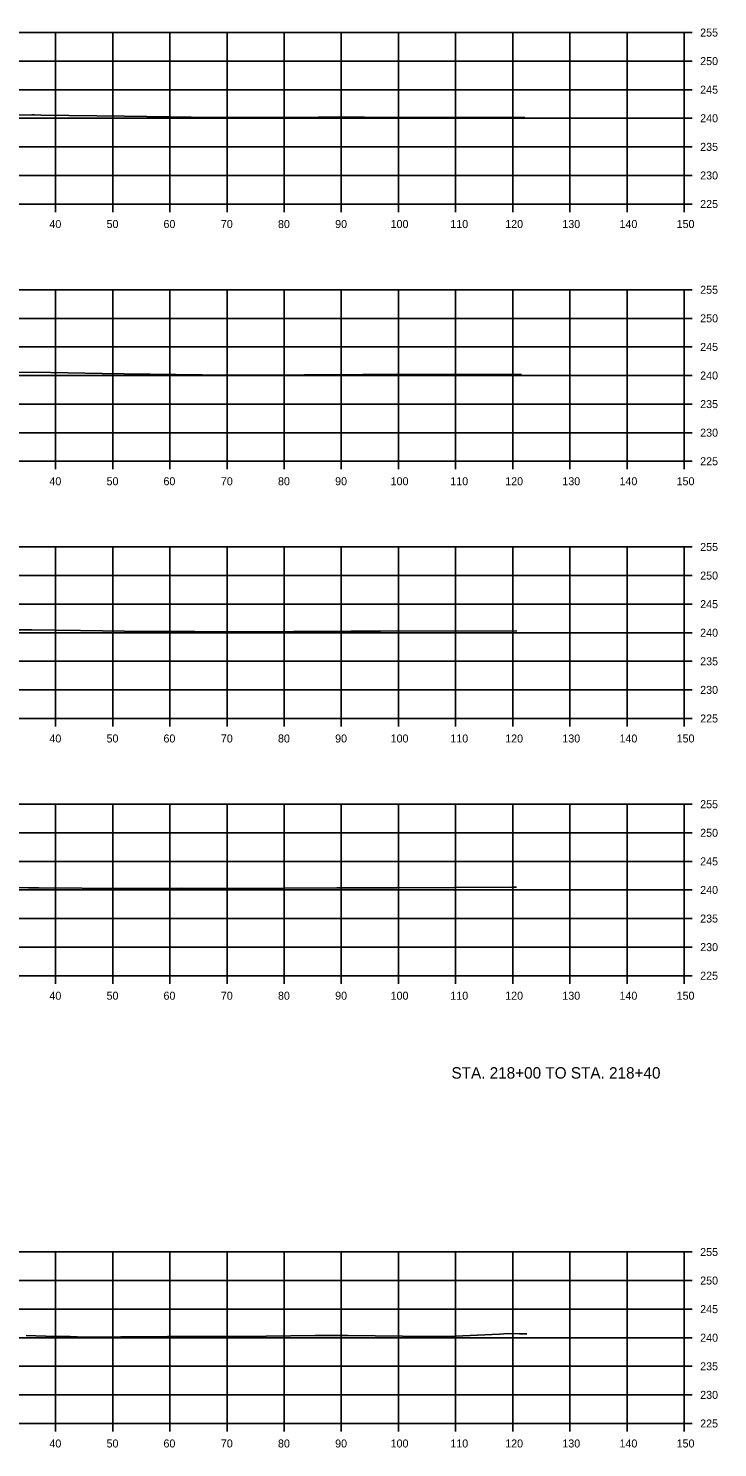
# Model space of a CAD drawing. Extents: x 1369627 to 1374022, y 380035 to 398173.
# Drawn here: x 1372921.4 to 1373042.1, y 384045.7 to 384294 of the extents above; entities that cross this region are included whole.
import ezdxf

# ---------------------------------------------------------------- set-up
doc = ezdxf.new("R2010")
doc.units = 0
for name, color, linetype in [('R_Axis', 7, 'Continuous'), ('R_Axis Annot', 7, 'Continuous'), ('R_Draft', 7, 'Continuous'), ('R_Exist Surface', 7, 'Continuous'), ('R_Grid', 7, 'Continuous')]:
    doc.layers.add(name, color=color, linetype=linetype)

msp = doc.modelspace()

# ---------------------------------------------------------------- linework, layer by layer
at = {"layer": 'R_Axis'}
for p, q in [((1373036.21, 384263.26), (1373036.21, 384293.26)), ((1373037.61, 384293.26), (1373036.21, 384293.26)), ((1373037.61, 384288.26), (1373036.21, 384288.26)), ((1373037.61, 384283.26), (1373036.21, 384283.26)), ((1373037.61, 384278.26), (1373036.21, 384278.26)), ((1373037.61, 384273.26), (1373036.21, 384273.26)), ((1373037.61, 384268.26), (1373036.21, 384268.26)), ((1372736.21, 384263.26), (1373036.21, 384263.26)), ((1372926.21, 384261.86), (1372926.21, 384263.26)), ((1372936.21, 384261.86), (1372936.21, 384263.26)), ((1372946.21, 384261.86), (1372946.21, 384263.26)), ((1372956.21, 384261.86), (1372956.21, 384263.26)), ((1372966.21, 384261.86), (1372966.21, 384263.26)), ((1372976.21, 384261.86), (1372976.21, 384263.26)), ((1372986.21, 384261.86), (1372986.21, 384263.26)), ((1372996.21, 384261.86), (1372996.21, 384263.26)), ((1373006.21, 384261.86), (1373006.21, 384263.26)), ((1373016.21, 384261.86), (1373016.21, 384263.26)), ((1373026.21, 384261.86), (1373026.21, 384263.26)), ((1373036.21, 384261.86), (1373036.21, 384263.26)), ((1373037.61, 384263.26), (1373036.21, 384263.26)), ((1373036.21, 384218.26), (1373036.21, 384248.26)), ((1373037.61, 384248.26), (1373036.21, 384248.26)), ((1373037.61, 384243.26), (1373036.21, 384243.26)), ((1373037.61, 384238.26), (1373036.21, 384238.26)), ((1373037.61, 384233.26), (1373036.21, 384233.26)), ((1373037.61, 384228.26), (1373036.21, 384228.26)), ((1373037.61, 384223.26), (1373036.21, 384223.26)), ((1372736.21, 384218.26), (1373036.21, 384218.26)), ((1372926.21, 384216.86), (1372926.21, 384218.26)), ((1372936.21, 384216.86), (1372936.21, 384218.26)), ((1372946.21, 384216.86), (1372946.21, 384218.26)), ((1372956.21, 384216.86), (1372956.21, 384218.26)), ((1372966.21, 384216.86), (1372966.21, 384218.26)), ((1372976.21, 384216.86), (1372976.21, 384218.26)), ((1372986.21, 384216.86), (1372986.21, 384218.26)), ((1372996.21, 384216.86), (1372996.21, 384218.26)), ((1373006.21, 384216.86), (1373006.21, 384218.26)), ((1373016.21, 384216.86), (1373016.21, 384218.26)), ((1373026.21, 384216.86), (1373026.21, 384218.26)), ((1373036.21, 384216.86), (1373036.21, 384218.26)), ((1373037.61, 384218.26), (1373036.21, 384218.26)), ((1373036.21, 384173.26), (1373036.21, 384203.26)), ((1373037.61, 384203.26), (1373036.21, 384203.26)), ((1373037.61, 384198.26), (1373036.21, 384198.26)), ((1373037.61, 384193.26), (1373036.21, 384193.26)), ((1373037.61, 384188.26), (1373036.21, 384188.26)), ((1373037.61, 384183.26), (1373036.21, 384183.26)), ((1373037.61, 384178.26), (1373036.21, 384178.26)), ((1372736.21, 384173.26), (1373036.21, 384173.26)), ((1372926.21, 384171.86), (1372926.21, 384173.26)), ((1372936.21, 384171.86), (1372936.21, 384173.26)), ((1372946.21, 384171.86), (1372946.21, 384173.26)), ((1372956.21, 384171.86), (1372956.21, 384173.26)), ((1372966.21, 384171.86), (1372966.21, 384173.26)), ((1372976.21, 384171.86), (1372976.21, 384173.26)), ((1372986.21, 384171.86), (1372986.21, 384173.26)), ((1372996.21, 384171.86), (1372996.21, 384173.26)), ((1373006.21, 384171.86), (1373006.21, 384173.26)), ((1373016.21, 384171.86), (1373016.21, 384173.26)), ((1373026.21, 384171.86), (1373026.21, 384173.26)), ((1373036.21, 384171.86), (1373036.21, 384173.26)), ((1373037.61, 384173.26), (1373036.21, 384173.26)), ((1373036.21, 384128.26), (1373036.21, 384158.26)), ((1373037.61, 384158.26), (1373036.21, 384158.26)), ((1373037.61, 384153.26), (1373036.21, 384153.26)), ((1373037.61, 384148.26), (1373036.21, 384148.26)), ((1373037.61, 384143.26), (1373036.21, 384143.26)), ((1373037.61, 384138.26), (1373036.21, 384138.26)), ((1373037.61, 384133.26), (1373036.21, 384133.26)), ((1372736.21, 384128.26), (1373036.21, 384128.26)), ((1372926.21, 384126.86), (1372926.21, 384128.26)), ((1372936.21, 384126.86), (1372936.21, 384128.26)), ((1372946.21, 384126.86), (1372946.21, 384128.26)), ((1372956.21, 384126.86), (1372956.21, 384128.26)), ((1372966.21, 384126.86), (1372966.21, 384128.26)), ((1372976.21, 384126.86), (1372976.21, 384128.26)), ((1372986.21, 384126.86), (1372986.21, 384128.26)), ((1372996.21, 384126.86), (1372996.21, 384128.26)), ((1373006.21, 384126.86), (1373006.21, 384128.26)), ((1373016.21, 384126.86), (1373016.21, 384128.26)), ((1373026.21, 384126.86), (1373026.21, 384128.26)), ((1373036.21, 384126.86), (1373036.21, 384128.26)), ((1373037.61, 384128.26), (1373036.21, 384128.26)), ((1373036.21, 384049.93), (1373036.21, 384079.93)), ((1373037.61, 384079.93), (1373036.21, 384079.93)), ((1373037.61, 384074.93), (1373036.21, 384074.93)), ((1373037.61, 384069.93), (1373036.21, 384069.93)), ((1373037.61, 384064.93), (1373036.21, 384064.93)), ((1373037.61, 384059.93), (1373036.21, 384059.93)), ((1373037.61, 384054.93), (1373036.21, 384054.93)), ((1372736.21, 384049.93), (1373036.21, 384049.93)), ((1372926.21, 384048.53), (1372926.21, 384049.93)), ((1372936.21, 384048.53), (1372936.21, 384049.93)), ((1372946.21, 384048.53), (1372946.21, 384049.93)), ((1372956.21, 384048.53), (1372956.21, 384049.93)), ((1372966.21, 384048.53), (1372966.21, 384049.93)), ((1372976.21, 384048.53), (1372976.21, 384049.93)), ((1372986.21, 384048.53), (1372986.21, 384049.93)), ((1372996.21, 384048.53), (1372996.21, 384049.93)), ((1373006.21, 384048.53), (1373006.21, 384049.93)), ((1373016.21, 384048.53), (1373016.21, 384049.93)), ((1373026.21, 384048.53), (1373026.21, 384049.93)), ((1373036.21, 384048.53), (1373036.21, 384049.93)), ((1373037.61, 384049.93), (1373036.21, 384049.93))]:
    msp.add_line(p, q, dxfattribs=at)
at = {"layer": 'R_Exist Surface'}
for points in [[(1372911.31, 384278.69), (1372922.03, 384278.85), (1372922.5, 384278.86), (1372923.69, 384278.83), (1372938.25, 384278.64), (1372949.93, 384278.47), (1372958.29, 384278.37), (1372972.21, 384278.43), (1372980.29, 384278.47), (1373002.4, 384278.4), (1373008.31, 384278.39)], [(1372914.95, 384233.74), (1372922.32, 384233.84), (1372934.38, 384233.6), (1372938.19, 384233.53), (1372956.4, 384233.32), (1372958.14, 384233.31), (1372959.5, 384233.32), (1372980, 384233.41), (1372980.19, 384233.41), (1373007.77, 384233.46)], [(1372917.14, 384188.76), (1372922.08, 384188.75), (1372930.58, 384188.66), (1372938.28, 384188.52), (1372950.57, 384188.47), (1372957.7, 384188.43), (1372977.95, 384188.52), (1372979.44, 384188.52), (1372983.09, 384188.53), (1373006.91, 384188.61)], [(1372910.93, 384143.67), (1372921.46, 384143.64), (1372921.86, 384143.64), (1372923.3, 384143.63), (1372938.36, 384143.51), (1372948.17, 384143.55), (1372957.27, 384143.54), (1372975.43, 384143.62), (1372978.89, 384143.63), (1372985.95, 384143.66), (1373006.04, 384143.76), (1373006.84, 384143.74)], [(1372921.08, 384065.3), (1372926.19, 384065.13), (1372928.76, 384065.17), (1372931.2, 384065.04), (1372937.64, 384065.06), (1372943.33, 384065.11), (1372945.79, 384065.12), (1372947.98, 384065.14), (1372950.52, 384065.12), (1372954.84, 384065.14), (1372963.08, 384065.2), (1372971.66, 384065.31), (1372977.34, 384065.33), (1372986.89, 384065.23), (1372992.4, 384065.15), (1372996.18, 384065.23), (1373003.88, 384065.55), (1373005.38, 384065.69), (1373007.38, 384065.63), (1373008.66, 384065.6)]]:
    msp.add_lwpolyline(points, dxfattribs=at)
at = {"layer": 'R_Grid'}
for p, q in [((1372736.21, 384293.26), (1373036.21, 384293.26)), ((1372926.21, 384263.26), (1372926.21, 384293.26)), ((1372936.21, 384263.26), (1372936.21, 384293.26)), ((1372946.21, 384263.26), (1372946.21, 384293.26)), ((1372956.21, 384263.26), (1372956.21, 384293.26)), ((1372966.21, 384263.26), (1372966.21, 384293.26)), ((1372976.21, 384263.26), (1372976.21, 384293.26)), ((1372986.21, 384263.26), (1372986.21, 384293.26)), ((1372996.21, 384263.26), (1372996.21, 384293.26)), ((1373006.21, 384263.26), (1373006.21, 384293.26)), ((1373016.21, 384263.26), (1373016.21, 384293.26)), ((1373026.21, 384263.26), (1373026.21, 384293.26)), ((1373036.21, 384263.26), (1373036.21, 384293.26)), ((1372736.21, 384288.26), (1373036.21, 384288.26)), ((1372736.21, 384283.26), (1373036.21, 384283.26)), ((1372736.21, 384278.26), (1373036.21, 384278.26)), ((1372736.21, 384273.26), (1373036.21, 384273.26)), ((1372736.21, 384268.26), (1373036.21, 384268.26)), ((1372736.21, 384263.26), (1373036.21, 384263.26)), ((1372736.21, 384248.26), (1373036.21, 384248.26)), ((1372926.21, 384218.26), (1372926.21, 384248.26)), ((1372936.21, 384218.26), (1372936.21, 384248.26)), ((1372946.21, 384218.26), (1372946.21, 384248.26)), ((1372956.21, 384218.26), (1372956.21, 384248.26)), ((1372966.21, 384218.26), (1372966.21, 384248.26)), ((1372976.21, 384218.26), (1372976.21, 384248.26)), ((1372986.21, 384218.26), (1372986.21, 384248.26)), ((1372996.21, 384218.26), (1372996.21, 384248.26)), ((1373006.21, 384218.26), (1373006.21, 384248.26)), ((1373016.21, 384218.26), (1373016.21, 384248.26)), ((1373026.21, 384218.26), (1373026.21, 384248.26)), ((1373036.21, 384218.26), (1373036.21, 384248.26)), ((1372736.21, 384243.26), (1373036.21, 384243.26)), ((1372736.21, 384238.26), (1373036.21, 384238.26)), ((1372736.21, 384233.26), (1373036.21, 384233.26)), ((1372736.21, 384228.26), (1373036.21, 384228.26)), ((1372736.21, 384223.26), (1373036.21, 384223.26)), ((1372736.21, 384218.26), (1373036.21, 384218.26)), ((1372736.21, 384203.26), (1373036.21, 384203.26)), ((1372926.21, 384173.26), (1372926.21, 384203.26)), ((1372936.21, 384173.26), (1372936.21, 384203.26)), ((1372946.21, 384173.26), (1372946.21, 384203.26)), ((1372956.21, 384173.26), (1372956.21, 384203.26)), ((1372966.21, 384173.26), (1372966.21, 384203.26)), ((1372976.21, 384173.26), (1372976.21, 384203.26)), ((1372986.21, 384173.26), (1372986.21, 384203.26)), ((1372996.21, 384173.26), (1372996.21, 384203.26)), ((1373006.21, 384173.26), (1373006.21, 384203.26)), ((1373016.21, 384173.26), (1373016.21, 384203.26)), ((1373026.21, 384173.26), (1373026.21, 384203.26)), ((1373036.21, 384173.26), (1373036.21, 384203.26)), ((1372736.21, 384198.26), (1373036.21, 384198.26)), ((1372736.21, 384193.26), (1373036.21, 384193.26)), ((1372736.21, 384188.26), (1373036.21, 384188.26)), ((1372736.21, 384183.26), (1373036.21, 384183.26)), ((1372736.21, 384178.26), (1373036.21, 384178.26)), ((1372736.21, 384173.26), (1373036.21, 384173.26)), ((1372736.21, 384158.26), (1373036.21, 384158.26)), ((1372926.21, 384128.26), (1372926.21, 384158.26)), ((1372936.21, 384128.26), (1372936.21, 384158.26)), ((1372946.21, 384128.26), (1372946.21, 384158.26)), ((1372956.21, 384128.26), (1372956.21, 384158.26)), ((1372966.21, 384128.26), (1372966.21, 384158.26)), ((1372976.21, 384128.26), (1372976.21, 384158.26)), ((1372986.21, 384128.26), (1372986.21, 384158.26)), ((1372996.21, 384128.26), (1372996.21, 384158.26)), ((1373006.21, 384128.26), (1373006.21, 384158.26)), ((1373016.21, 384128.26), (1373016.21, 384158.26)), ((1373026.21, 384128.26), (1373026.21, 384158.26)), ((1373036.21, 384128.26), (1373036.21, 384158.26)), ((1372736.21, 384153.26), (1373036.21, 384153.26)), ((1372736.21, 384148.26), (1373036.21, 384148.26)), ((1372736.21, 384143.26), (1373036.21, 384143.26)), ((1372736.21, 384138.26), (1373036.21, 384138.26)), ((1372736.21, 384133.26), (1373036.21, 384133.26)), ((1372736.21, 384128.26), (1373036.21, 384128.26)), ((1372736.21, 384079.93), (1373036.21, 384079.93)), ((1372926.21, 384049.93), (1372926.21, 384079.93)), ((1372936.21, 384049.93), (1372936.21, 384079.93)), ((1372946.21, 384049.93), (1372946.21, 384079.93)), ((1372956.21, 384049.93), (1372956.21, 384079.93)), ((1372966.21, 384049.93), (1372966.21, 384079.93)), ((1372976.21, 384049.93), (1372976.21, 384079.93)), ((1372986.21, 384049.93), (1372986.21, 384079.93)), ((1372996.21, 384049.93), (1372996.21, 384079.93)), ((1373006.21, 384049.93), (1373006.21, 384079.93)), ((1373016.21, 384049.93), (1373016.21, 384079.93)), ((1373026.21, 384049.93), (1373026.21, 384079.93)), ((1373036.21, 384049.93), (1373036.21, 384079.93)), ((1372736.21, 384074.93), (1373036.21, 384074.93)), ((1372736.21, 384069.93), (1373036.21, 384069.93)), ((1372736.21, 384064.93), (1373036.21, 384064.93)), ((1372736.21, 384059.93), (1373036.21, 384059.93)), ((1372736.21, 384054.93), (1373036.21, 384054.93)), ((1372736.21, 384049.93), (1373036.21, 384049.93))]:
    msp.add_line(p, q, dxfattribs=at)

# ---------------------------------------------------------------- texts
at = {"layer": 'R_Axis Annot'}
for s, p in [('255', (1373039.01, 384292.56)), ('250', (1373039.01, 384287.56)), ('245', (1373039.01, 384282.56)), ('240', (1373039.01, 384277.56)), ('235', (1373039.01, 384272.56)), ('230', (1373039.01, 384267.56)), ('225', (1373039.01, 384262.56)), ('40', (1372925.13, 384259.06)), ('50', (1372935.13, 384259.06)), ('60', (1372945.09, 384259.06)), ('70', (1372955.13, 384259.06)), ('80', (1372965.13, 384259.06)), ('90', (1372975.13, 384259.06)), ('100', (1372984.84, 384259.06)), ('110', (1372995.29, 384259.06)), ('120', (1373004.89, 384259.06)), ('130', (1373014.89, 384259.06)), ('140', (1373024.89, 384259.06)), ('150', (1373034.89, 384259.06)), ('255', (1373039.01, 384247.56)), ('250', (1373039.01, 384242.56)), ('245', (1373039.01, 384237.56)), ('240', (1373039.01, 384232.56)), ('235', (1373039.01, 384227.56)), ('230', (1373039.01, 384222.56)), ('225', (1373039.01, 384217.56)), ('40', (1372925.13, 384214.06)), ('50', (1372935.13, 384214.06)), ('60', (1372945.09, 384214.06)), ('70', (1372955.13, 384214.06)), ('80', (1372965.13, 384214.06)), ('90', (1372975.13, 384214.06)), ('100', (1372984.84, 384214.06)), ('110', (1372995.29, 384214.06)), ('120', (1373004.89, 384214.06)), ('130', (1373014.89, 384214.06)), ('140', (1373024.89, 384214.06)), ('150', (1373034.89, 384214.06)), ('255', (1373039.01, 384202.56)), ('250', (1373039.01, 384197.56)), ('245', (1373039.01, 384192.56)), ('240', (1373039.01, 384187.56)), ('235', (1373039.01, 384182.56)), ('230', (1373039.01, 384177.56)), ('225', (1373039.01, 384172.56)), ('40', (1372925.13, 384169.06)), ('50', (1372935.13, 384169.06)), ('60', (1372945.09, 384169.06)), ('70', (1372955.13, 384169.06)), ('80', (1372965.13, 384169.06)), ('90', (1372975.13, 384169.06)), ('100', (1372984.84, 384169.06)), ('110', (1372995.29, 384169.06)), ('120', (1373004.89, 384169.06)), ('130', (1373014.89, 384169.06)), ('140', (1373024.89, 384169.06)), ('150', (1373034.89, 384169.06)), ('255', (1373039.01, 384157.56)), ('250', (1373039.01, 384152.56)), ('245', (1373039.01, 384147.56)), ('240', (1373039.01, 384142.56)), ('235', (1373039.01, 384137.56)), ('230', (1373039.01, 384132.56)), ('225', (1373039.01, 384127.56)), ('40', (1372925.13, 384124.06)), ('50', (1372935.13, 384124.06)), ('60', (1372945.09, 384124.06)), ('70', (1372955.13, 384124.06)), ('80', (1372965.13, 384124.06)), ('90', (1372975.13, 384124.06)), ('100', (1372984.84, 384124.06)), ('110', (1372995.29, 384124.06)), ('120', (1373004.89, 384124.06)), ('130', (1373014.89, 384124.06)), ('140', (1373024.89, 384124.06)), ('150', (1373034.89, 384124.06)), ('255', (1373039.01, 384079.23)), ('250', (1373039.01, 384074.23)), ('245', (1373039.01, 384069.23)), ('240', (1373039.01, 384064.23)), ('235', (1373039.01, 384059.23)), ('230', (1373039.01, 384054.23)), ('225', (1373039.01, 384049.23)), ('40', (1372925.13, 384045.73)), ('50', (1372935.13, 384045.73)), ('60', (1372945.09, 384045.73)), ('70', (1372955.13, 384045.73)), ('80', (1372965.13, 384045.73)), ('90', (1372975.13, 384045.73)), ('100', (1372984.84, 384045.73)), ('110', (1372995.29, 384045.73)), ('120', (1373004.89, 384045.73)), ('130', (1373014.89, 384045.73)), ('140', (1373024.89, 384045.73)), ('150', (1373034.89, 384045.73))]:
    msp.add_text(s, height=1.4, dxfattribs=at).set_placement(p)
at = {"layer": 'R_Draft'}
msp.add_text('STA. 218+00 TO STA. 218+40', height=2, dxfattribs=at).set_placement((1372995.49, 384110.26))

doc.saveas('drawing.dxf')
